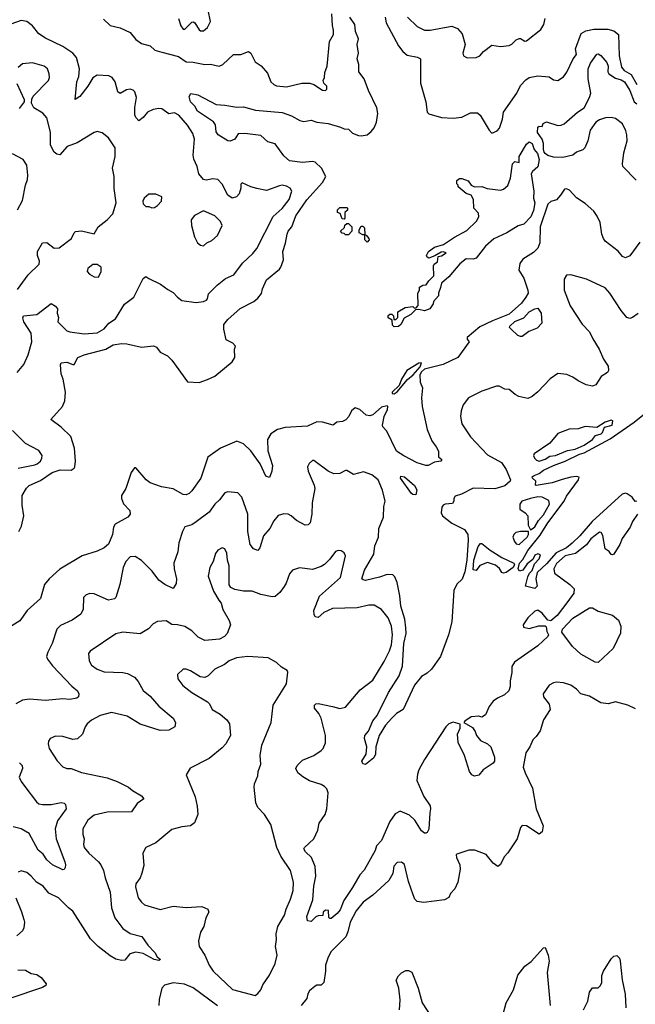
# Model space of a CAD drawing. Extents: x 1690054 to 1842981, y 782881 to 914114.
# Tile 472 of 656: x 1780595 to 1784884, y 825224 to 832078. Entities that reach past the tile are written whole.
import ezdxf

# ---------------------------------------------------------------- set-up
doc = ezdxf.new("R2010")
doc.units = 0

msp = doc.modelspace()

# ---------------------------------------------------------------- linework, layer by layer
at = {"layer": '0CON10XD'}
for points in [[(1781701.5, 832085), (1781718.9, 832035), (1781735, 832012.5), (1781745, 832010.8), (1781795, 832060.8), (1781805, 832062.5), (1781815.4, 832055.4), (1781845, 832008), (1781855, 832000), (1781875, 832000), (1781905, 832023.3), (1781924.2, 832065.8), (1781908.6, 832145)], [(1780577.8, 829622.2), (1780625, 829676.7), (1780655.4, 829744.6), (1780680.3, 829835), (1780674.6, 829895), (1780623.7, 829973.7), (1780617.1, 830002.9), (1780621.2, 830015), (1780715, 830026.2), (1780815, 830103.1), (1780845, 830082.4), (1780858.3, 830065), (1780856.7, 830035), (1780866.4, 830005), (1780861.5, 829975), (1780925, 829911.5), (1780945, 829903.9), (1781045, 829891.7), (1781135, 829898.9), (1781185, 829924.5), (1781215.4, 829964.6), (1781262.5, 829995), (1781325, 830096.2), (1781390, 830145), (1781455, 830276.2), (1781475, 830288.8), (1781495, 830276.7), (1781576.9, 830236.9), (1781628.3, 830198.3), (1781665, 830179.5), (1781695.7, 830145), (1781725, 830123.3), (1781825, 830110), (1781875, 830116.4), (1781896.5, 830125), (1781904.5, 830135), (1781911.4, 830168.6), (1781970.6, 830229.4), (1782028.8, 830275), (1782088.2, 830301.8), (1782146.6, 830383.4), (1782220.6, 830449.4), (1782247.8, 830485), (1782361.9, 830708.1), (1782425, 830764.3), (1782473.1, 830825), (1782490.8, 830885), (1782478.8, 830905), (1782455, 830919.2), (1782425, 830925.8), (1782405, 830922), (1782315, 830889.4), (1782247.1, 830902.9), (1782205, 830914.2), (1782145, 830942.5), (1782135, 830932.5), (1782136.4, 830905), (1782124.1, 830865), (1782105, 830845.3), (1782075, 830836.1), (1782046.2, 830855), (1782005, 830933.1), (1781975.3, 830965.3), (1781940.6, 830969.4), (1781895, 830961.1), (1781875, 830965.7), (1781842.5, 831005), (1781831.8, 831055), (1781807.8, 831107.8), (1781804.5, 831135), (1781813.5, 831245), (1781802.5, 831285), (1781765, 831344.3), (1781703.8, 831413.8), (1781675, 831428.1), (1781635, 831422.9), (1781585, 831456.5), (1781565, 831460.4), (1781525, 831452.8), (1781486.5, 831435), (1781455, 831395.6), (1781425, 831373.3), (1781405, 831395.8), (1781398.2, 831415), (1781397.4, 831467.4), (1781409.6, 831535), (1781397.9, 831575), (1781385, 831587.5), (1781365, 831593.8), (1781340.2, 831589.8), (1781295, 831563.1), (1781279.4, 831575), (1781261.3, 831645), (1781239.6, 831675), (1781215.7, 831685.7), (1781135, 831690.6), (1781105, 831673.3), (1781070.4, 831615), (1781015, 831542.2), (1780982.5, 831522.5), (1780993.2, 831645), (1781007.4, 831682.6), (1781012.9, 831735), (1780990.8, 831815), (1780965.6, 831845), (1780895, 831890.2), (1780775, 831949.7), (1780729.2, 831979.2), (1780685.8, 832035), (1780644.5, 832064.5), (1780605, 832073.1), (1780534.1, 832045.9)], [(1780590, 828515), (1780607.1, 828552.9), (1780624.2, 828625), (1780612.2, 828697.8), (1780611.8, 828765), (1780642.6, 828817.4), (1780662.5, 828835), (1780741.2, 828868.8), (1780821.1, 828925), (1780876.4, 828943.6), (1780955, 828941.9), (1780975.4, 828954.6), (1780980.6, 828965), (1780983.6, 829003.6), (1780976.2, 829095), (1780952.5, 829175), (1780885, 829240.9), (1780812.5, 829295), (1780894, 829386), (1780910, 829425), (1780914.5, 829485), (1780898.6, 829575), (1780883.4, 829613.4), (1780880, 829675), (1780885, 829690), (1780925, 829694.3), (1780965, 829676.5), (1780975, 829678.5), (1781000, 829725), (1781045.5, 829744.5), (1781195.5, 829784.5), (1781246.4, 829813.6), (1781305, 829823.5), (1781342.1, 829822.1), (1781445, 829798.6), (1781527.7, 829807.7), (1781547.7, 829797.7), (1781575, 829763.3), (1781625, 829737.5), (1781655, 829706.7), (1781765, 829556.2), (1781845, 829553.2), (1781905, 829572.2), (1781955.5, 829595), (1782076.7, 829695), (1782093.3, 829725), (1782092.5, 829785), (1782100, 829805), (1782080, 829825), (1782035, 829850), (1782017, 829923), (1782016.7, 829955), (1782045, 829991.2), (1782131.7, 830068.3), (1782226.7, 830115), (1782255, 830140), (1782279.5, 830170.5), (1782287.5, 830205), (1782315, 830265.7), (1782405, 830340.8), (1782414.2, 830355), (1782432.2, 830405), (1782427.5, 830465), (1782447.2, 830522.8), (1782458.1, 830585), (1782466.7, 830605), (1782492.2, 830635), (1782518.9, 830711.1), (1782595, 830824.2), (1782705.2, 830944.8), (1782727.9, 830985), (1782698.9, 831045), (1782655, 831085.9), (1782635, 831091.4), (1782565, 831082.8), (1782475, 831096), (1782435, 831129.4), (1782375, 831214.3), (1782325, 831227.8), (1782275, 831271.2), (1782165, 831285.7), (1782117.4, 831282.6), (1782094.8, 831245.2), (1782062.4, 831232.4), (1782045, 831234.5), (1781978.2, 831275), (1781965, 831296), (1781960, 831345), (1781946.4, 831366.4), (1781835, 831440.8), (1781814.5, 831474.5), (1781785.6, 831505), (1781776.1, 831543.9), (1781787, 831563), (1781837.5, 831555), (1781965, 831486.9), (1782025, 831482.9), (1782107.7, 831467.7), (1782155, 831471.4), (1782237.3, 831447.3), (1782425, 831431.1), (1782488, 831408), (1782546.2, 831375), (1782575, 831370), (1782625, 831378.5), (1782665, 831363.7), (1782745, 831355.3), (1782830.5, 831330.5), (1782855, 831317.5), (1782885, 831314.4), (1782915, 831288.6), (1782955, 831271.4), (1782975, 831268), (1783015, 831276.2), (1783045, 831298.8), (1783064.2, 831325), (1783080.6, 831365), (1783091.1, 831425), (1783083.7, 831463.7), (1783024.3, 831584.3), (1782995.3, 831665), (1782958.7, 831715), (1782957.1, 831765), (1782946.4, 831805), (1782956.8, 831845), (1782946.9, 831905), (1782954.7, 831945.3), (1782935.9, 831995.9), (1782930.4, 832045), (1782895.8, 832095)], [(1781180.4, 832080.4), (1781225, 832037.5), (1781295, 832020.6), (1781365, 831988), (1781405, 831938.8), (1781445, 831912.5), (1781504.5, 831894.5), (1781536.7, 831865), (1781585, 831850.8), (1781702.4, 831822.4), (1781755, 831784.3), (1781805, 831782.5), (1781885, 831765.6), (1781925, 831767.1), (1781985, 831754.3), (1782010, 831765), (1782085, 831836), (1782135.5, 831834.5), (1782190, 831855), (1782206, 831845), (1782235.7, 831785), (1782276.7, 831756.7), (1782322, 831705), (1782346, 831645), (1782365, 831625.8), (1782385, 831617.5), (1782455, 831609.4), (1782560, 831635), (1782615.7, 831635.7), (1782645, 831626), (1782705, 831588), (1782725, 831583.8), (1782736, 831595), (1782736, 831615), (1782715, 831636.7), (1782708.8, 831655), (1782718, 831675), (1782720.3, 831709.7), (1782737.8, 831755), (1782752.9, 831925), (1782781.2, 831975), (1782782, 832005), (1782773.8, 832036.2), (1782769.1, 832119.1)], [(1783140.4, 832095), (1783149.6, 832055), (1783233.5, 831895), (1783264.4, 831855), (1783295, 831830), (1783367.6, 831817.6), (1783387.1, 831805), (1783387.3, 831635), (1783424.6, 831505), (1783434.3, 831435), (1783445, 831421.2), (1783535, 831395.7), (1783615, 831392), (1783675, 831398), (1783735, 831430), (1783785, 831428.8), (1783804.1, 831414.1), (1783865, 831307.5), (1783885, 831287.5), (1783922.5, 831305), (1783937.3, 831322.7), (1783960, 831385), (1783966.7, 831435), (1784059.2, 831565), (1784085, 831618.8), (1784120.7, 831659.3), (1784145.5, 831674.5), (1784205, 831687.8), (1784285, 831680), (1784315, 831658.6), (1784345, 831654.2), (1784385, 831680), (1784408.1, 831711.9), (1784451.8, 831805), (1784473.8, 831835), (1784468.4, 831875), (1784507.5, 831982.5), (1784540, 832000), (1784595, 832011.1), (1784692.6, 832012.6), (1784735, 831999.2), (1784768.1, 831975), (1784772, 831825), (1784788.2, 831748.2), (1784805.6, 831725), (1784856.2, 831696.2), (1784895, 831627.5)], [(1783296, 832095), (1783365, 832029.2), (1783415, 832004.4), (1783455, 832003.6), (1783605, 832031.5), (1783646.4, 832016.4), (1783678.9, 831978.9), (1783698.8, 831905), (1783682, 831845), (1783686.7, 831825), (1783712.7, 831812.7), (1783775.4, 831814.6), (1783802, 831825), (1783826.7, 831855), (1783885, 831901.2), (1783945, 831890), (1784005, 831898), (1784025, 831908), (1784055, 831937.5), (1784075, 831946), (1784085, 831946), (1784115, 831928), (1784125, 831930), (1784225, 832010), (1784246.2, 832045), (1784255.8, 832085)], [(1784890.8, 830960.8), (1784797.5, 831055), (1784793.8, 831075), (1784805, 831150), (1784828, 831235), (1784825.7, 831275), (1784818.8, 831305), (1784795, 831352), (1784745, 831390), (1784715, 831397.1), (1784675.7, 831394.3), (1784635, 831381.4), (1784609.2, 831365), (1784570.6, 831309.4), (1784553.9, 831235), (1784533.2, 831185), (1784519.3, 831170.7), (1784475.5, 831154.5), (1784447.9, 831135), (1784378.3, 831118.3), (1784315, 831120), (1784275, 831132.7), (1784256.7, 831145), (1784248.2, 831155), (1784244.7, 831175.3), (1784245.5, 831215), (1784235.5, 831245), (1784203.4, 831293.4), (1784205, 831329.2), (1784215, 831336), (1784235.4, 831334.6), (1784241.2, 831355), (1784265, 831366.7), (1784345, 831341.2), (1784367.7, 831342.3), (1784388.3, 831351.7), (1784482.5, 831435), (1784528.8, 831465), (1784565.4, 831535), (1784573.9, 831565), (1784555.6, 831665), (1784556.7, 831735), (1784571.4, 831775), (1784615, 831838), (1784625, 831839.2), (1784645, 831828.9), (1784685, 831779.6), (1784693.9, 831755), (1784692.4, 831715), (1784700.4, 831700.4), (1784745, 831669.6), (1784785, 831659.2), (1784808.6, 831645), (1784845, 831585.7), (1784875, 831506.7), (1784895, 831491.3)], [(1780581.4, 830198.6), (1780655, 830302), (1780732, 830375), (1780734.2, 830395.8), (1780720, 830435), (1780719.1, 830465), (1780755, 830524), (1780785, 830525.6), (1780835, 830487.1), (1780870, 830490), (1780956.4, 830553.6), (1780975, 830594), (1780985, 830602.9), (1781025, 830608.6), (1781115, 830587.5), (1781143.3, 830635), (1781205, 830683.8), (1781244.2, 830725.8), (1781267, 830803), (1781253.2, 830903.2), (1781252.5, 830985), (1781241.9, 831045), (1781259.5, 831125), (1781260, 831185), (1781215, 831256.2), (1781170.7, 831290.7), (1781135, 831300), (1781115, 831293.3), (1780995, 831220), (1780926.2, 831195), (1780875, 831137.1), (1780855, 831141.1), (1780835.3, 831155.3), (1780810.4, 831205), (1780810, 831295), (1780784, 831395), (1780757.3, 831427.3), (1780694.1, 831464.1), (1780677, 831497), (1780680, 831525), (1780690, 831545), (1780796, 831655), (1780804, 831675), (1780801.2, 831701.2), (1780789.2, 831735), (1780766.2, 831755), (1780685, 831777.8), (1780615, 831770.6), (1780585.9, 831744.1)], [(1780575, 831633.3), (1780627, 831523), (1780627.5, 831505), (1780591.2, 831458.8)], [(1783205, 829940), (1783191.7, 829951.7), (1783190, 829985), (1783161.7, 830001.7), (1783161.7, 830018.3), (1783173, 830027), (1783188.3, 830028.3), (1783200, 830015), (1783201.7, 829991.7), (1783215, 829990), (1783230, 830005), (1783230, 830045), (1783280, 830075), (1783335, 830080), (1783345, 830070), (1783358.3, 830071.7), (1783371.7, 830088.3), (1783370, 830175), (1783380, 830195), (1783380, 830215), (1783405, 830230), (1783428.3, 830231.7), (1783445, 830260), (1783480, 830295), (1783477.5, 830365), (1783482.5, 830375), (1783507, 830393), (1783511.7, 830428.3), (1783535, 830433.3), (1783567.5, 830455), (1783545, 830462.5), (1783530.7, 830459.3), (1783487, 830433), (1783445, 830417.5), (1783433.6, 830423.6), (1783430, 830435), (1783443.8, 830465), (1783485, 830493.3), (1783548.3, 830511.7), (1783625, 830564.2), (1783710.9, 830609.1), (1783778.8, 830675), (1783793.8, 830705), (1783790.7, 830730.7), (1783758.8, 830765), (1783757.5, 830825), (1783741.2, 830855), (1783705, 830866.7), (1783650, 830915), (1783650, 830925), (1783640, 830935), (1783641.7, 830958.3), (1783658.3, 830971.7), (1783675, 830972.5), (1783720, 830955), (1783740, 830925), (1783763.6, 830913.6), (1783815, 830916), (1783852.3, 830902.3), (1783945, 830891.2), (1783965, 830896.7), (1783995.8, 830924.2), (1784014.6, 830975.4), (1784027.5, 831075), (1784045, 831091.4), (1784075, 831083.3), (1784074.4, 831125), (1784125, 831212), (1784145, 831227.5), (1784166.2, 831216.2), (1784180, 831175), (1784203.3, 831145), (1784215.4, 831105), (1784205, 831052.5), (1784168.3, 831021.7), (1784158.8, 831005), (1784177.8, 830885), (1784175.6, 830835), (1784183.1, 830803.1), (1784175, 830748.8), (1784155.9, 830705), (1784108.1, 830655), (1784067.1, 830642.9), (1783990, 830595), (1783898.5, 830551.5), (1783839.4, 830500.6), (1783775, 830417.5), (1783755, 830410), (1783705, 830412.5), (1783661.1, 830378.9), (1783585, 830287.5), (1783535, 830242.5), (1783526.2, 830213.8), (1783512.5, 830175), (1783512.5, 830155), (1783477.5, 830115), (1783475, 830100), (1783452.5, 830065), (1783415, 830050), (1783375, 830060), (1783351.7, 830058.3), (1783320, 830025), (1783275, 830000), (1783250, 829955), (1783235, 829942.5), (1783205, 829940)], [(1780581.2, 830755), (1780615, 830820), (1780635.8, 830925), (1780650, 830965), (1780653.1, 830995), (1780645.5, 831065.5), (1780620, 831105), (1780544.6, 831144.6)], [(1784915, 830528.8), (1784845, 830433.8), (1784815, 830418.8), (1784795, 830428.8), (1784765.5, 830465.5), (1784675, 830536), (1784661.4, 830555), (1784651.9, 830585), (1784638.5, 830665), (1784619.1, 830709.1), (1784595, 830744.2), (1784535, 830798), (1784475, 830838), (1784425, 830891.2), (1784405, 830901.2), (1784391.2, 830898.8), (1784363.8, 830855), (1784335.7, 830824.3), (1784295, 830812.5), (1784275, 830793.3), (1784220.4, 830635), (1784219.5, 830525), (1784205, 830486), (1784175, 830457.1), (1784099.7, 830410.3), (1784079.7, 830380.3), (1784071.9, 830335), (1784107.4, 830277.4), (1784136.2, 830195), (1784136.6, 830175), (1784122.5, 830145), (1784091.2, 830105), (1784005, 830028.4), (1783888.3, 829981.7), (1783801.5, 829938.5), (1783713.3, 829865), (1783713, 829853), (1783727.5, 829835), (1783647.1, 829725), (1783545, 829677.5), (1783416.1, 829643.9), (1783393.6, 829626.4), (1783383.6, 829606.4), (1783384.2, 829555), (1783400.6, 829515), (1783395.6, 829445), (1783400, 829385), (1783434.5, 829225), (1783465.5, 829145.5), (1783497.1, 829105), (1783512, 829075), (1783514, 829035), (1783535.8, 829015), (1783530, 829005), (1783485, 828998), (1783440, 828975), (1783425, 828974.2), (1783365, 828992.4), (1783270.6, 829040.6), (1783220.8, 829075), (1783153.8, 829213.8), (1783125, 829244), (1783121.8, 829255), (1783134.5, 829315.5), (1783157.9, 829365), (1783161.2, 829385), (1783155, 829390), (1783115, 829380), (1783055, 829326.2), (1783035, 829320.5), (1783008.8, 829325), (1782965, 829364), (1782933.6, 829376.4), (1782906.7, 829355), (1782888.9, 829315), (1782867.2, 829292.8), (1782845, 829280.6), (1782804.2, 829275.8), (1782780, 829255), (1782705, 829275.3), (1782665, 829278.9), (1782601.4, 829248.6), (1782445, 829239), (1782390.8, 829225), (1782345.6, 829195), (1782321.5, 829155), (1782325, 829077.5), (1782356.4, 828975), (1782352.2, 828935), (1782335, 828890.8), (1782311.1, 828901.1), (1782271.6, 828985), (1782205.6, 829075.6), (1782155, 829124.3), (1782107.3, 829142.7), (1781995, 829095.7), (1781907.3, 829032.7), (1781856.7, 828885), (1781795, 828797.1), (1781775, 828778.6), (1781755, 828770.6), (1781735, 828773.3), (1781665, 828812.5), (1781584.3, 828825.7), (1781504.4, 828854.4), (1781475.6, 828875.6), (1781405, 828957.5), (1781395, 828957.5), (1781371.2, 828925), (1781334, 828815), (1781304.3, 828765), (1781304.4, 828744.4), (1781317.6, 828707.6), (1781361.7, 828661.7), (1781365.7, 828635), (1781349.2, 828615), (1781260.9, 828565), (1781249.6, 828545), (1781240.9, 828495), (1781213.9, 828426.1), (1781185, 828401.4), (1781135, 828378), (1781030, 828345), (1780875, 828252.7), (1780800.5, 828185), (1780768.2, 828145), (1780741.5, 828048.5), (1780646.9, 827965), (1780596.7, 827893.3), (1780504.7, 827835.3)], [(1781515, 830767.5), (1781535, 830770), (1781556.4, 830783.6), (1781582.5, 830815), (1781586.7, 830845), (1781545, 830862.5), (1781495, 830862.5), (1781463.8, 830835), (1781454, 830815), (1781456.7, 830795), (1781475, 830777.5), (1781495, 830776.7), (1781515, 830767.5)], [(1782855, 830690), (1782841.7, 830691.7), (1782828.3, 830728.3), (1782810, 830735), (1782810, 830755), (1782825, 830770), (1782875, 830770), (1782880, 830765), (1782878.3, 830751.7), (1782860, 830735), (1782860, 830695), (1782855, 830690)], [(1781875, 830503.3), (1781900, 830525), (1781935, 830540), (1781972.5, 830575), (1782006.7, 830645), (1781995, 830672.5), (1781955, 830712.5), (1781875, 830746.2), (1781812.5, 830715), (1781790, 830685), (1781792.5, 830645), (1781813.3, 830565), (1781833.6, 830523.6), (1781855, 830507.5), (1781875, 830503.3)], [(1782885, 830580), (1782865, 830580), (1782855, 830590), (1782841.7, 830591.7), (1782830, 830605), (1782858.3, 830631.7), (1782861.7, 830648.3), (1782875, 830660), (1782885, 830660), (1782910, 830635), (1782910, 830605), (1782885, 830580)], [(1783015, 830530), (1783000, 830545), (1783000, 830580), (1782985, 830580), (1782960, 830595), (1782960, 830615), (1782975, 830640), (1782985, 830640), (1782998.3, 830628.3), (1783000, 830580), (1783008.3, 830578.3), (1783027.5, 830555), (1783030, 830545), (1783015, 830530)], [(1781145, 830284.3), (1781164.2, 830325), (1781163.8, 830355), (1781135, 830374), (1781105, 830374), (1781071.2, 830345), (1781066, 830325), (1781082, 830305), (1781115, 830286.9), (1781145, 830284.3)], [(1784905, 830032), (1784865, 830003.8), (1784845, 829998), (1784825, 830004), (1784785, 830054), (1784707.1, 830175), (1784675, 830210), (1784545, 830271.2), (1784435, 830302.5), (1784405, 830300), (1784388.3, 830271.7), (1784388.8, 830195), (1784430.8, 830085), (1784515, 829958.8), (1784565.8, 829905), (1784587.1, 829855), (1784631.4, 829785), (1784662, 829715), (1784695.8, 829665), (1784697.5, 829635), (1784689.3, 829620.7), (1784645.4, 829594.6), (1784610, 829535), (1784585, 829525.8), (1784542.5, 829535), (1784485, 829563.8), (1784449.3, 829589.3), (1784406.6, 829606.6), (1784345, 829613.8), (1784291.7, 829578.3), (1784205, 829488), (1784164.5, 829455.5), (1784135, 829441.4), (1784073.5, 829453.5), (1784047.4, 829467.4), (1784005, 829503.3), (1783975, 829506), (1783935.8, 829525.8), (1783916.1, 829526.1), (1783815, 829492), (1783721.2, 829445), (1783684.1, 829395.9), (1783670, 829355), (1783666.2, 829315), (1783676, 829265), (1783735, 829174), (1783855, 829048), (1783950.8, 828995), (1783985.3, 828945.3), (1784014.3, 828875), (1784013.1, 828865), (1783975, 828833.2), (1783905, 828810.9), (1783753.9, 828816.1), (1783674.3, 828775.7), (1783628.8, 828761.2), (1783618.8, 828745), (1783618.8, 828725), (1783610.7, 828709.3), (1783560, 828705), (1783545, 828698), (1783535.8, 828684.2), (1783531.4, 828645), (1783540, 828625), (1783605, 828574), (1783695, 828528.9), (1783716.5, 828495), (1783719.7, 828455), (1783710.9, 828315), (1783697.1, 828235), (1783677, 828183), (1783641.2, 828148.8), (1783618.8, 828105), (1783606.9, 827885), (1783583.6, 827795), (1783526.8, 827645), (1783465, 827555.6), (1783435, 827528), (1783395, 827505.7), (1783345, 827444.3), (1783266.2, 827275), (1783221.5, 827248.5), (1783187.8, 827215), (1783145, 827165.7), (1783099.4, 827095), (1783076.7, 827015), (1783073.1, 826965), (1783061.7, 826938.3), (1783005, 826893.8), (1782985, 826897.5), (1782980, 826915), (1783010, 826965), (1783014.4, 827015), (1782998.1, 827075), (1783000.8, 827095), (1783025.6, 827125), (1783055, 827195.8), (1783086.5, 827235), (1783164.5, 827395), (1783239.2, 827510.8), (1783261.7, 827578.3), (1783272.6, 827735), (1783286.9, 827805), (1783286.3, 827845), (1783278.4, 827905), (1783250.1, 827995), (1783243.8, 828066.2), (1783225, 828158.8), (1783208.8, 828198.8), (1783195, 828212.5), (1783155, 828216.4), (1783102.7, 828197.3), (1783005, 828174.6), (1782987.3, 828177.3), (1782980, 828185), (1782997.5, 828245), (1783063.2, 828356.8), (1783070.3, 828415), (1783095.5, 828475.5), (1783096.5, 828535), (1783129.2, 828615), (1783131.1, 828688.9), (1783140.5, 828725), (1783122.4, 828802.4), (1783092.5, 828875), (1783049.8, 828909.8), (1782990.2, 828930.2), (1782921.7, 828911.7), (1782875, 828940), (1782865, 828940), (1782825, 828918.8), (1782785, 828916), (1782744.2, 828934.2), (1782645, 829010), (1782635, 829010), (1782611.7, 828988.3), (1782601.2, 828965), (1782604, 828935), (1782647.9, 828837.9), (1782652.2, 828815), (1782633.3, 828715), (1782631.1, 828635), (1782618.6, 828575), (1782605, 828560.8), (1782585, 828560), (1782525, 828592), (1782487.5, 828625), (1782465, 828636.5), (1782435, 828638.5), (1782395, 828626.5), (1782365, 828590), (1782339.1, 828535), (1782294.4, 828485), (1782268.8, 828401.2), (1782255, 828383.3), (1782225, 828393.8), (1782201.9, 828425), (1782184.6, 828515), (1782184.5, 828635), (1782142.7, 828752.7), (1782115, 828784), (1782045, 828790), (1782025, 828783.8), (1781987.1, 828735), (1781954.3, 828705), (1781915, 828650), (1781825, 828581.4)], [(1784085, 829871.2), (1784065, 829880), (1784016, 829925), (1784008, 829935), (1784010.8, 829945), (1784045, 829975.9), (1784107.5, 830002.5), (1784145, 830044.6), (1784185, 830065.4), (1784205, 830068.6), (1784228, 830035), (1784233.3, 829965), (1784200.7, 829929.3), (1784142.1, 829907.9), (1784095, 829873.3), (1784085, 829871.2)], [(1783205, 829474), (1783225, 829486.2), (1783296.6, 829573.4), (1783335.6, 829604.4), (1783385, 829660), (1783395, 829690), (1783375, 829686.7), (1783293.1, 829635), (1783255.6, 829575), (1783237.9, 829532.1), (1783190, 829485), (1783190, 829475), (1783205, 829474)], [(1784895, 828725.8), (1784883.2, 828723.2), (1784863.3, 828755), (1784827.7, 828777.7), (1784815, 828780.8), (1784791.9, 828775), (1784584.5, 828585.5), (1784498.4, 828485), (1784445, 828433.6), (1784405, 828402.2), (1784333.2, 828366.8), (1784265, 828288.9), (1784201.1, 828228.9), (1784192, 828185), (1784201.4, 828135), (1784185, 828118.6), (1784120, 828135), (1784135, 828200), (1784147.5, 828225), (1784166.1, 828243.9), (1784180.8, 828289.2), (1784213.8, 828325), (1784222.5, 828352.5), (1784205, 828358.8), (1784185, 828350), (1784169.2, 828320.8), (1784130.5, 828289.5), (1784100, 828245), (1784078.3, 828238.3), (1784067.5, 828255), (1784077.5, 828295), (1784099.7, 828320.3), (1784135, 828382), (1784221.4, 828488.6), (1784275, 828574.4), (1784388.1, 828725), (1784405, 828760.8), (1784489.1, 828875), (1784492, 828892), (1784475, 828898.2), (1784435, 828893.9), (1784374.3, 828875.7), (1784304.6, 828854.6), (1784194.2, 828834.2), (1784188.3, 828838.3), (1784190, 828865), (1784167, 828887), (1784166.7, 828895), (1784178.8, 828905), (1784215, 828917.8), (1784245, 828942.4), (1784315, 828974.4), (1784396.4, 829003.6), (1784495, 829052.8), (1784527.6, 829062.4), (1784709.3, 829160.7), (1784875, 829274.8), (1785052.2, 829417.8)], [(1784215, 829004.4), (1784255, 829018.6), (1784289.7, 829040.3), (1784328, 829045), (1784410.6, 829079.4), (1784465, 829088.4), (1784526.8, 829115), (1784585.5, 829155), (1784606.4, 829183.6), (1784646.9, 829195), (1784656.2, 829205), (1784668.6, 829241.4), (1784723.8, 829255), (1784727.5, 829285), (1784715, 829288.8), (1784675, 829276.2), (1784615, 829238), (1784534.2, 829245.8), (1784485, 829230), (1784423, 829227), (1784345, 829196.2), (1784289.5, 829130.5), (1784178.8, 829055), (1784174.2, 829045), (1784181.2, 829025), (1784195, 829011.2), (1784215, 829004.4)], [(1780583.9, 828956.1), (1780700.3, 828979.7), (1780716.2, 828985), (1780740, 829005), (1780750, 829025), (1780751.2, 829045), (1780727.9, 829077.9), (1780635, 829127.5), (1780545, 829217.5)], [(1783355, 828771.2), (1783335, 828771.4), (1783325, 828780), (1783249.5, 828885), (1783250.4, 828899.6), (1783275.8, 828895), (1783345.9, 828835), (1783362.5, 828805), (1783355, 828771.2)], [(1784155, 828527.5), (1784165, 828534.2), (1784185, 828547.3), (1784209.2, 828590.8), (1784245, 828631.2), (1784286.2, 828705), (1784281.8, 828731.8), (1784234.5, 828754.5), (1784206, 828756), (1784155, 828745.3), (1784094.7, 828725), (1784079.6, 828705), (1784079.2, 828669.2), (1784117.3, 828645), (1784135.5, 828625), (1784138.3, 828558.3), (1784150.7, 828530.7), (1784155, 828527.5)], [(1781825, 828581.4), (1781795, 828561.9), (1781745, 828548), (1781728.6, 828515), (1781704.3, 828435), (1781696.2, 828373.8), (1781669.2, 828295), (1781670.6, 828255), (1781687.8, 828185), (1781685, 828152.5), (1781665, 828117.5), (1781606.2, 828145), (1781565.6, 828175.6), (1781518.8, 828238.8), (1781445, 828312.5), (1781400.5, 828340.5), (1781365, 828338), (1781335, 828306), (1781315.6, 828265), (1781293.5, 828145), (1781266, 828055), (1781256.7, 828045), (1781215, 828038), (1781115, 828081.4), (1781085, 828082.5), (1781057.5, 828075), (1781040, 828055), (1781037.5, 827975), (1781021.3, 827938.7), (1780962, 827898), (1780880.2, 827859.8), (1780853.3, 827835), (1780821.9, 827735), (1780790.8, 827675), (1780782.5, 827645), (1780789.2, 827625), (1780825, 827580), (1780958.1, 827438.1), (1780997.5, 827405), (1781006.5, 827385), (1781004.2, 827365), (1780992.5, 827355), (1780945, 827345.8), (1780895, 827350), (1780775, 827338.8), (1780665, 827348.6), (1780615, 827340), (1780568.8, 827315)], [(1784898.8, 828635), (1784865, 828584.3), (1784847.2, 828545), (1784793.4, 828466.6), (1784776.9, 828425), (1784735, 828358.2), (1784725, 828351.4), (1784715, 828354), (1784702, 828375), (1784673.3, 828393.3), (1784657.4, 828487.4), (1784646.9, 828506.9), (1784635, 828510.5), (1784575, 828464.7), (1784545, 828422.5), (1784468.5, 828361.5), (1784395, 828344.4), (1784335, 828292.2), (1784315.5, 828255), (1784321.9, 828225), (1784427.1, 828145), (1784457.5, 828115), (1784455, 828086), (1784415, 828027.5), (1784340.3, 827929.7), (1784295, 827892.9), (1784275, 827897.5), (1784235, 827946.5), (1784205, 827968.1), (1784185, 827960.8), (1784134.4, 827915), (1784104, 827865), (1784105, 827850), (1784145, 827839.4), (1784212.6, 827857.4), (1784255, 827858), (1784262.3, 827852.3), (1784267.7, 827817.7), (1784280, 827795), (1784275.8, 827785), (1784205, 827719.4), (1784043.3, 827605), (1784024.4, 827575), (1784024.1, 827534.1), (1784011.9, 827475), (1784012.9, 827435), (1784003.2, 827406.8), (1783973.2, 827376.8), (1783923.3, 827355), (1783895, 827333.3), (1783865, 827296.7), (1783841.2, 827238.8), (1783815, 827223.3), (1783795, 827230), (1783740, 827225), (1783695.7, 827195), (1783688.8, 827185), (1783749.5, 827149.5), (1783767.8, 827122.2), (1783777.8, 827095), (1783805, 827058.9), (1783855, 827037.1), (1783876.7, 827015), (1783904.3, 826945), (1783904.2, 826915), (1783895, 826902.5), (1783825, 826856.2), (1783795, 826818.9), (1783765, 826812.1), (1783745, 826821.1), (1783728.5, 826845), (1783694.5, 826955), (1783649.1, 827045), (1783645.5, 827105), (1783664.7, 827145), (1783664.3, 827174.3), (1783615, 827188.7), (1783585, 827176.8), (1783564.5, 827155), (1783415, 826926.8), (1783376.2, 826855), (1783367.1, 826825), (1783362.3, 826782.3), (1783410.2, 826670.2), (1783454.4, 826605), (1783458.2, 826585), (1783452.8, 826557.2), (1783445, 826442.5), (1783435, 826418.8), (1783425, 826414), (1783414.5, 826414.5), (1783395, 826432), (1783347.1, 826505), (1783310.9, 826540.9), (1783245, 826567.3), (1783211.5, 826548.5), (1783172.9, 826497.1), (1783115.5, 826365), (1783082.3, 826327.7), (1783071.6, 826295), (1782995, 826156.7), (1782965.8, 826124.2), (1782915, 826036.2), (1782853, 825947), (1782827.6, 825882.4), (1782806, 825855), (1782765, 825820), (1782755, 825820), (1782748.3, 825828.3), (1782747, 825877), (1782725, 825880), (1782710, 825865), (1782708.3, 825841.7), (1782675, 825840), (1782658.3, 825831.7), (1782625, 825800), (1782600, 825805), (1782596.2, 825835), (1782638.1, 825951.9), (1782643.5, 826045)], [(1784075, 828424.7), (1784130.4, 828475), (1784140.5, 828495), (1784140, 828515), (1784085, 828514), (1784052.7, 828507.3), (1784036.7, 828495), (1784032, 828475), (1784042.5, 828445), (1784055, 828430), (1784075, 828424.7)], [(1782643.5, 826045), (1782657.9, 826115), (1782652.8, 826182.8), (1782628, 826245), (1782585.8, 826285), (1782575.7, 826305), (1782579.2, 826315), (1782645, 826376), (1782671.9, 826435), (1782680.8, 826485), (1782724.4, 826545), (1782734.5, 826585), (1782744.4, 826695), (1782735, 826723.8), (1782718.9, 826738.9), (1782694.6, 826754.6), (1782615, 826778.6), (1782567.7, 826807.7), (1782534.2, 826834.2), (1782520, 826865), (1782528.8, 826885), (1782565, 826924.2), (1782645, 826956.2), (1782695, 826990.6), (1782708.6, 827005), (1782726.6, 827043.4), (1782726.9, 827095), (1782695.5, 827215), (1782678.6, 827248.6), (1782650, 827285), (1782648.8, 827305), (1782657.5, 827315), (1782675, 827317.5), (1782775, 827296.7), (1782825, 827281.9), (1782865, 827292.5), (1782967, 827413), (1783055, 827480.8), (1783135, 827610.8), (1783171.5, 827685), (1783185.3, 827725), (1783193.3, 827795), (1783186, 827855), (1783163.3, 827915), (1783115, 827970.8), (1783065, 828001.1), (1783026.8, 828003.2), (1782945.7, 827984.3), (1782775, 827979.2), (1782715, 827950.4), (1782675, 827916.9), (1782655, 827920.8), (1782646.1, 827936.1), (1782645.3, 827965), (1782684.4, 828065), (1782830, 828195), (1782866, 828345), (1782855, 828366.7), (1782835, 828380), (1782815, 828383.3), (1782795, 828376.2), (1782756.6, 828323.4), (1782718.8, 828285), (1782695, 828271.2), (1782635, 828249.2), (1782545, 828262.5), (1782495, 828246), (1782475, 828220), (1782452.9, 828155), (1782438.6, 828131.4), (1782408.9, 828091.1), (1782375, 828062.9), (1782355, 828060), (1782275, 828075.8), (1782215, 828100), (1782155, 828099.2), (1782095, 828112), (1782065.9, 828125.9), (1782054.2, 828144.2), (1782055.7, 828275), (1782044.2, 828315), (1782039.2, 828365), (1782025, 828393.3), (1782005, 828400), (1781976.7, 828385), (1781958.8, 828361.2), (1781944.4, 828305), (1781921.1, 828265), (1781909.4, 828205), (1781945, 828100), (1781983.3, 828036.7), (1781998, 828015), (1782011.1, 827971.1), (1782055.7, 827895), (1782064.2, 827865), (1782041.4, 827805), (1782022.9, 827785), (1781988, 827765), (1781885, 827756.9), (1781839.1, 827779.1), (1781795, 827823.3), (1781745, 827852.5), (1781695, 827864.5), (1781655, 827866.4), (1781615, 827892), (1781555, 827887.5), (1781525, 827872.5), (1781493, 827837), (1781435, 827803.1), (1781315, 827814.4), (1781265, 827802.9), (1781087.3, 827682.7), (1781073.8, 827665), (1781078.8, 827615), (1781096.2, 827585), (1781135, 827555.8), (1781185, 827536.9), (1781315, 827533.3), (1781347.2, 827527.2), (1781395, 827501.4), (1781420.2, 827470.2), (1781455, 827409.2), (1781505, 827369.4), (1781565, 827298.5), (1781665.4, 827215.4), (1781680, 827185), (1781675.6, 827154.4), (1781635, 827131.9), (1781575, 827129.6), (1781435, 827173.8), (1781345, 827229.2), (1781235, 827255.3), (1781155, 827233.6), (1781095, 827201.5), (1781065.7, 827175), (1781052.2, 827155), (1781034.2, 827105), (1780998, 827072), (1780965, 827066.9), (1780895, 827088.6), (1780845, 827090), (1780807, 827073), (1780796.7, 827055), (1780793.6, 827036.4), (1780802, 827005), (1780857.7, 826917.7), (1780895, 826876.7), (1780925, 826864), (1780955, 826866), (1780985, 826852.9), (1781025, 826836.7), (1781205, 826800), (1781275, 826774.5), (1781354.2, 826735), (1781381.6, 826711.6), (1781443.8, 826675), (1781460, 826655), (1781415, 826620.6), (1781375, 826564.4), (1781205, 826560), (1781115, 826539.4), (1781069.2, 826505), (1781034.4, 826445), (1781035.6, 826405), (1781044.4, 826375), (1781039.1, 826335), (1781044.5, 826315), (1781077.1, 826275), (1781144.2, 826215), (1781160.8, 826195), (1781180, 826155), (1781190.8, 826105), (1781225.3, 826005), (1781235.6, 825894.4), (1781259.3, 825825), (1781315, 825751.9), (1781365, 825717.3), (1781446, 825695), (1781487.5, 825635), (1781536.7, 825585), (1781553, 825553), (1781576.2, 825535), (1781565, 825527.5), (1781532.5, 825535), (1781455, 825577.7), (1781403.7, 825586.3), (1781363.8, 825575), (1781328.8, 825531.2), (1781305, 825528.6), (1781265, 825537.3), (1781225, 825560.4), (1781142.9, 825625), (1781088.7, 825678.7), (1780965, 825872.5), (1780935, 825894.3), (1780865.3, 825965.3), (1780797.6, 825997.6), (1780760, 826045), (1780712, 826075), (1780676, 826115), (1780645, 826140), (1780605, 826153.8), (1780585, 826143.3)], [(1783965, 828224.2), (1783955, 828229.2), (1783937.5, 828257.5), (1783909.4, 828279.4), (1783855, 828298.2), (1783801.6, 828278.4), (1783775, 828242.5), (1783755, 828247.5), (1783758.5, 828315), (1783789.6, 828410.4), (1783805, 828431.9), (1783815, 828432.2), (1783873.8, 828383.8), (1783955, 828332.9), (1784037.5, 828295), (1784042.5, 828285), (1784032.5, 828265), (1783985, 828230), (1783965, 828224.2)], [(1784625, 827604), (1784605, 827606.2), (1784505, 827662), (1784446.7, 827715), (1784371.5, 827815), (1784376.5, 827835), (1784448.7, 827911.3), (1784565, 827983.2), (1784585, 827982.5), (1784625, 827959.4), (1784725, 827932), (1784767.9, 827897.9), (1784783.8, 827855), (1784781.7, 827808.3), (1784730, 827700), (1784625, 827604)], [(1782235, 825284), (1782255, 825297.8), (1782275.6, 825325), (1782289.8, 825360.2), (1782335, 825426.7), (1782375, 825507.1), (1782390.3, 825565), (1782376.9, 825625), (1782384.3, 825675), (1782381.8, 825715), (1782394.5, 825765), (1782440, 825845), (1782450.8, 825885), (1782483.1, 825955), (1782500.5, 826015), (1782503.1, 826075), (1782483.1, 826155), (1782414.1, 826254.1), (1782386.9, 826315), (1782344.2, 826474.2), (1782300.8, 826545), (1782255, 826594), (1782240, 826625), (1782229.5, 826735), (1782232.2, 826757.8), (1782253.6, 826815), (1782256.5, 826843.5), (1782274.4, 826895), (1782270, 826955), (1782282.7, 827027.3), (1782346.9, 827185), (1782360.8, 827305), (1782455, 827453.3), (1782462.5, 827535), (1782457.8, 827547.8), (1782419.7, 827569.7), (1782384, 827604), (1782326.4, 827636.4), (1782185, 827645.7), (1782105, 827635.6), (1782055, 827615.7), (1782022, 827588), (1781955, 827556), (1781909.1, 827510.9), (1781885, 827498), (1781852.3, 827502.3), (1781785, 827543.8), (1781755, 827556.7), (1781735, 827557.5), (1781695, 827520), (1781698.3, 827488.3), (1781731.7, 827441.7), (1781795, 827394), (1781905, 827330), (1781918.6, 827315), (1781936.2, 827275), (1781993, 827243), (1782038.1, 827205), (1782056.4, 827175), (1782064.5, 827095), (1782032.6, 827037.4), (1782005, 827008.6), (1781916.1, 826933.9), (1781782, 826868), (1781755, 826820), (1781818.3, 826668.3), (1781832.3, 826602.3), (1781835.4, 826544.6), (1781812.9, 826487.1), (1781785, 826465.6), (1781725, 826458.8), (1781655, 826439.4), (1781545, 826348), (1781475, 826316.2), (1781454.3, 826275), (1781460.3, 826189.7), (1781446.7, 826136.7), (1781434.2, 826105), (1781405, 826063.3), (1781401.3, 826041.3), (1781422, 825965), (1781443.8, 825933.8), (1781465, 825915.7), (1781575, 825883.6), (1781665, 825906.4), (1781755, 825898.1), (1781865, 825904), (1781907, 825887), (1781912, 825865), (1781891.4, 825825), (1781878.6, 825765), (1781854.2, 825725), (1781840, 825665), (1781845.8, 825625), (1781884.7, 825564.7), (1781914.6, 825495), (1781943.8, 825455), (1782077.1, 825327.1), (1782235, 825284)], [(1784885, 827280), (1784832.5, 827305), (1784745, 827328.5), (1784695, 827316.2), (1784645, 827322.7), (1784565, 827369.6), (1784505.7, 827385.7), (1784475, 827417.5), (1784435, 827445.7), (1784385, 827462.5), (1784335.9, 827465.9), (1784315, 827460.8), (1784284, 827445), (1784242, 827385), (1784245, 827363.3), (1784285, 827312.5), (1784290.8, 827275), (1784244, 827205), (1784221.7, 827128.3), (1784193, 827087), (1784171.2, 827065), (1784150, 827015), (1784122, 826975), (1784103.8, 826875), (1784116.9, 826835), (1784168.9, 826728.9), (1784193.8, 826583.8), (1784242.5, 826465), (1784235.9, 826424.1), (1784215, 826407.5), (1784125, 826466.2), (1784095, 826468.8), (1784084.5, 826455.5), (1784061.2, 826375), (1783995, 826277.5), (1783969.5, 826250.5), (1783945, 826197.5), (1783926.4, 826183.6), (1783895, 826206.7), (1783845, 826266), (1783765.7, 826295.7), (1783725, 826297.1), (1783641.7, 826268.3), (1783636.2, 826263.8), (1783638, 826245), (1783661.2, 826195), (1783663.8, 826165), (1783648.6, 826075), (1783627, 826027), (1783597.5, 825995), (1783585, 825967.5), (1783555, 825951.2), (1783411.2, 825931.2), (1783365, 825938.8), (1783348.8, 825955), (1783335.9, 825985.9), (1783305, 826077.5), (1783275.7, 826195.7), (1783255, 826213.8), (1783225, 826211.2), (1783202, 826185), (1783194, 826135), (1783168, 826085), (1783056.4, 825983.6), (1782988, 825935), (1782938.6, 825875), (1782897.8, 825795), (1782882.4, 825727.6), (1782867.4, 825692.6), (1782765, 825592.2), (1782745, 825551.4), (1782725.7, 825495.7), (1782725.8, 825455), (1782713.6, 825376.4), (1782695, 825357.5), (1782665, 825356.7), (1782655, 825350), (1782615, 825316.4), (1782603.6, 825296.4), (1782596.1, 825263.9), (1782556.1, 825215)], [(1780595.3, 826905.3), (1780611.9, 826885), (1780614.4, 826865), (1780592.9, 826805), (1780605.6, 826775), (1780630.9, 826740.9), (1780712.1, 826632.1), (1780728.8, 826618.8), (1780755, 826613.8), (1780815, 826615.5), (1780885, 826627.8), (1780905, 826624.2), (1780915.6, 826615), (1780920, 826585), (1780859.3, 826500.7), (1780842.3, 826445), (1780850.7, 826375), (1780910.5, 826215), (1780915.5, 826195), (1780912.2, 826175), (1780905, 826162.5), (1780895, 826158.9), (1780824.2, 826195), (1780785, 826230), (1780759.3, 826269.3), (1780725, 826295.6), (1780661.7, 826411.7), (1780605, 826445.5), (1780550.7, 826459.3)], [(1780567.5, 825965), (1780608.1, 825868.1), (1780623.8, 825815), (1780627.9, 825795), (1780623.6, 825756.4), (1780615.4, 825734.6), (1780575, 825701.4)], [(1784065, 825427.5), (1784115, 825488), (1784158.2, 825521.8), (1784245, 825617.5), (1784255, 825620), (1784276.7, 825565), (1784283.9, 825523.9), (1784270.6, 825445), (1784291.5, 825215)], [(1784524.1, 825185.9), (1784552.5, 825245), (1784565, 825307.5), (1784585, 825337.5), (1784625, 825338.8), (1784642, 825355), (1784650.8, 825375), (1784650.8, 825425), (1784662, 825455), (1784715, 825541.2), (1784735, 825558.8), (1784755, 825563.3), (1784773.8, 825545), (1784779.2, 825525), (1784792.5, 825395), (1784812.9, 825295), (1784818.7, 825198.7)], [(1780583.2, 825463.2), (1780635, 825461.6), (1780675, 825439.1), (1780715, 825430.6), (1780745, 825410.8), (1780780, 825365), (1780776.7, 825355), (1780755, 825340), (1780525.7, 825265)], [(1783241.1, 825185), (1783246.7, 825255), (1783236, 825335), (1783219.3, 825390.7), (1783235, 825422.5), (1783256.4, 825443.6), (1783285, 825460), (1783305, 825460), (1783327, 825447), (1783371.1, 825335), (1783399.4, 825235), (1783463.9, 825133.9)], [(1783964.4, 825155), (1783984.5, 825235), (1784034.5, 825325), (1784065, 825427.5)], [(1781973.5, 825213.5), (1781805, 825338.5), (1781743.5, 825363.5), (1781665, 825372.2), (1781605, 825356.9), (1781585.7, 825335), (1781567, 825257), (1781564.4, 825215)]]:
    msp.add_lwpolyline(points, dxfattribs=at)

doc.saveas('drawing.dxf')
